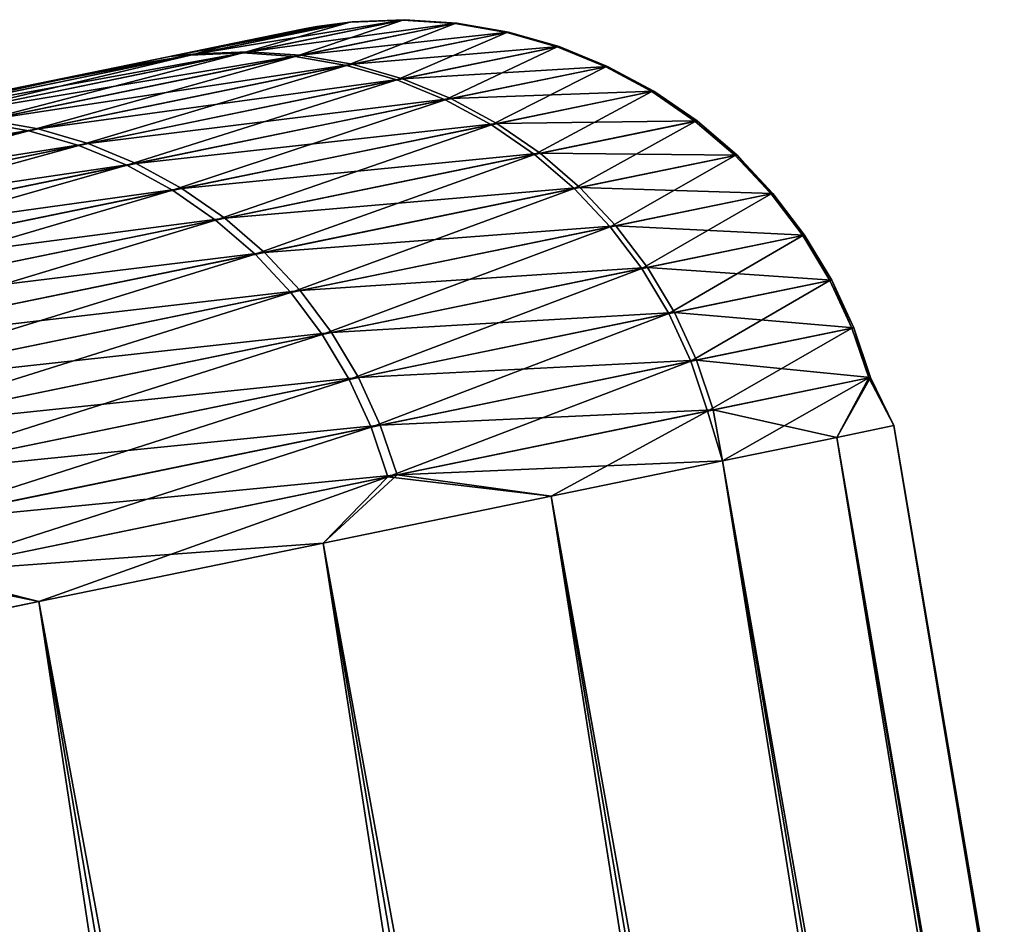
# Model space of a CAD drawing. Header units: millimetres. Extents: x 10 to 447, y 85 to 3287.
# Tile 534 of 548: x 437.091 to 438.096, y 3285.673 to 3286.596. Entities that reach past the tile are written whole.
import ezdxf

# ---------------------------------------------------------------- set-up
doc = ezdxf.new("R2010")
doc.units = ezdxf.units.MM
doc.header["$LTSCALE"] = 6.999206
for name, color, linetype in [('23', 7, 'CONTINUOUS'), ('25', 7, 'CONTINUOUS'), ('40', 7, 'CONTINUOUS')]:
    doc.layers.add(name, color=color, linetype=linetype)

msp = doc.modelspace()

# ---------------------------------------------------------------- linework, layer by layer
at = {"layer": '23', "color": 67, "linetype": 'Continuous', "true_color": 0x697045}
for points in [[(437.3815, 3286.5864, -50.7228), (437.31, 3286.5717, -52.365), (437.3487, 3286.5796, -47.4359), (437.3815, 3286.5864, -50.7228)], [(437.3944, 3286.589, -49.079), (437.3815, 3286.5864, -50.7228), (437.3487, 3286.5796, -47.4359), (437.3944, 3286.589, -49.079)], [(437.3487, 3286.5796, -47.4359), (437.31, 3286.5717, -52.365), (437.2446, 3286.5582, -45.7955), (437.3487, 3286.5796, -47.4359)], [(437.31, 3286.5717, -52.365), (437.1801, 3286.5449, -54.0035), (437.2446, 3286.5582, -45.7955), (437.31, 3286.5717, -52.365)], [(437.2446, 3286.5582, -45.7955), (437.1801, 3286.5449, -54.0035), (437.082, 3286.5248, -44.1601), (437.2446, 3286.5582, -45.7955)], [(437.1801, 3286.5449, -54.0035), (436.9918, 3286.5062, -55.636), (437.082, 3286.5248, -44.1601), (437.1801, 3286.5449, -54.0035)]]:
    msp.add_3dface(points, dxfattribs=at)
at = {"layer": '25', "color": 67, "linetype": 'Continuous', "true_color": 0x697045}
for points in [[(437.9831, 3286.1818, -48.7138), (437.9248, 3286.1698, -47.0655), (441.1936, 3267.2474, -48.7259), (437.9831, 3286.1818, -48.7138)], [(437.9248, 3286.1698, -52.0116), (437.9831, 3286.1818, -50.3633), (441.1361, 3267.2356, -51.9754), (437.9248, 3286.1698, -52.0116)], [(437.9831, 3286.1818, -50.3633), (437.9831, 3286.1818, -48.7138), (441.1936, 3267.2474, -50.3512), (437.9831, 3286.1818, -50.3633)], [(441.1936, 3267.2474, -50.3512), (437.9831, 3286.1818, -48.7138), (441.1936, 3267.2474, -48.7259), (441.1936, 3267.2474, -50.3512)], [(441.1361, 3267.2356, -51.9754), (437.9831, 3286.1818, -50.3633), (441.1936, 3267.2474, -50.3512), (441.1361, 3267.2356, -51.9754)], [(437.9248, 3286.1698, -47.0655), (437.8082, 3286.1459, -45.4203), (441.1361, 3267.2356, -47.1018), (437.9248, 3286.1698, -47.0655)], [(437.8082, 3286.1459, -53.6568), (437.9248, 3286.1698, -52.0116), (441.0212, 3267.2119, -53.5964), (437.8082, 3286.1459, -53.6568)], [(441.1936, 3267.2474, -48.7259), (437.9248, 3286.1698, -47.0655), (441.1361, 3267.2356, -47.1018), (441.1936, 3267.2474, -48.7259)], [(441.0212, 3267.2119, -53.5964), (437.9248, 3286.1698, -52.0116), (441.1361, 3267.2356, -51.9754), (441.0212, 3267.2119, -53.5964)], [(437.8082, 3286.1459, -45.4203), (437.6335, 3286.1099, -43.7806), (441.0212, 3267.2119, -45.4808), (437.8082, 3286.1459, -45.4203)], [(437.6335, 3286.1099, -55.2965), (437.8082, 3286.1459, -53.6568), (440.8491, 3267.1765, -55.2121), (437.6335, 3286.1099, -55.2965)], [(441.1361, 3267.2356, -47.1018), (437.8082, 3286.1459, -45.4203), (441.0212, 3267.2119, -45.4808), (441.1361, 3267.2356, -47.1018)], [(440.8491, 3267.1765, -55.2121), (437.8082, 3286.1459, -53.6568), (441.0212, 3267.2119, -53.5964), (440.8491, 3267.1765, -55.2121)], [(437.6335, 3286.1099, -43.7806), (437.401, 3286.0621, -42.1483), (440.8491, 3267.1765, -43.865), (437.6335, 3286.1099, -43.7806)], [(437.401, 3286.0621, -56.9288), (437.6335, 3286.1099, -55.2965), (440.62, 3267.1294, -56.8204), (437.401, 3286.0621, -56.9288)], [(441.0212, 3267.2119, -45.4808), (437.6335, 3286.1099, -43.7806), (440.8491, 3267.1765, -43.865), (441.0212, 3267.2119, -45.4808)], [(440.62, 3267.1294, -56.8204), (437.6335, 3286.1099, -55.2965), (440.8491, 3267.1765, -55.2121), (440.62, 3267.1294, -56.8204)], [(437.401, 3286.0621, -42.1483), (437.1108, 3286.0024, -40.5257), (440.62, 3267.1294, -42.2567), (437.401, 3286.0621, -42.1483)], [(437.1108, 3286.0024, -58.5514), (437.401, 3286.0621, -56.9288), (440.3341, 3267.0706, -58.4192), (437.1108, 3286.0024, -58.5514)], [(440.8491, 3267.1765, -43.865), (437.401, 3286.0621, -42.1483), (440.62, 3267.1294, -42.2567), (440.8491, 3267.1765, -43.865)], [(440.3341, 3267.0706, -58.4192), (437.401, 3286.0621, -56.9288), (440.62, 3267.1294, -56.8204), (440.3341, 3267.0706, -58.4192)], [(437.1108, 3286.0024, -40.5257), (436.7635, 3285.931, -38.9148), (440.3341, 3267.0706, -40.6579), (437.1108, 3286.0024, -40.5257)], [(436.7635, 3285.931, -60.1623), (437.1108, 3286.0024, -58.5514), (439.9919, 3267.0002, -60.0064), (436.7635, 3285.931, -60.1623)], [(440.62, 3267.1294, -42.2567), (437.1108, 3286.0024, -40.5257), (440.3341, 3267.0706, -40.6579), (440.62, 3267.1294, -42.2567)], [(439.9919, 3267.0002, -60.0064), (437.1108, 3286.0024, -58.5514), (440.3341, 3267.0706, -58.4192), (439.9919, 3267.0002, -60.0064)], [(436.7635, 3285.931, -38.9148), (436.3595, 3285.8479, -37.3178), (439.9919, 3267.0002, -39.0707), (436.7635, 3285.931, -38.9148)], [(436.3595, 3285.8479, -61.7593), (436.7635, 3285.931, -60.1623), (439.5938, 3266.9183, -61.58), (436.3595, 3285.8479, -61.7593)], [(440.3341, 3267.0706, -40.6579), (436.7635, 3285.931, -38.9148), (439.9919, 3267.0002, -39.0707), (440.3341, 3267.0706, -40.6579)], [(439.5938, 3266.9183, -61.58), (436.7635, 3285.931, -60.1623), (439.9919, 3267.0002, -60.0064), (439.5938, 3266.9183, -61.58)], [(436.3595, 3285.8479, -37.3178), (435.8992, 3285.7532, -35.7367), (439.5938, 3266.9183, -37.4971), (436.3595, 3285.8479, -37.3178)], [(435.8992, 3285.7532, -63.3404), (436.3595, 3285.8479, -61.7593), (439.1403, 3266.825, -63.1379), (435.8992, 3285.7532, -63.3404)], [(439.9919, 3267.0002, -39.0707), (436.3595, 3285.8479, -37.3178), (439.5938, 3266.9183, -37.4971), (439.9919, 3267.0002, -39.0707)], [(439.1403, 3266.825, -63.1379), (436.3595, 3285.8479, -61.7593), (439.5938, 3266.9183, -61.58), (439.1403, 3266.825, -63.1379)], [(435.8992, 3285.7532, -35.7367), (435.3834, 3285.6471, -34.1736), (439.1403, 3266.825, -35.9392), (435.8992, 3285.7532, -35.7367)], [(435.3834, 3285.6471, -64.9035), (435.8992, 3285.7532, -63.3404), (438.632, 3266.7205, -64.6781), (435.3834, 3285.6471, -64.9035)], [(439.5938, 3266.9183, -37.4971), (435.8992, 3285.7532, -35.7367), (439.1403, 3266.825, -35.9392), (439.5938, 3266.9183, -37.4971)], [(438.632, 3266.7205, -64.6781), (435.8992, 3285.7532, -63.3404), (439.1403, 3266.825, -63.1379), (438.632, 3266.7205, -64.6781)]]:
    msp.add_3dface(points, dxfattribs=at)
at = {"layer": '40', "color": 67, "linetype": 'Continuous', "true_color": 0x697045}
for points in [[(437.3487, 3286.5796, -47.4359), (437.2446, 3286.5582, -45.7955), (437.4304, 3286.5935, -48.2074), (437.3487, 3286.5796, -47.4359)], [(437.2446, 3286.5582, -45.7955), (437.2714, 3286.5608, -45.4857), (437.4304, 3286.5935, -48.2074), (437.2446, 3286.5582, -45.7955)], [(437.31, 3286.5717, -52.365), (437.4285, 3286.5931, -50.9339), (437.2657, 3286.5596, -53.6554), (437.31, 3286.5717, -52.365)], [(437.4285, 3286.5931, -50.9339), (437.319, 3286.5619, -53.6602), (437.2657, 3286.5596, -53.6554), (437.4285, 3286.5931, -50.9339)], [(437.3247, 3286.563, -45.4809), (437.4839, 3286.5958, -48.2058), (437.2714, 3286.5608, -45.4857), (437.3247, 3286.563, -45.4809)], [(437.2714, 3286.5608, -45.4857), (437.4839, 3286.5958, -48.2058), (437.4304, 3286.5935, -48.2074), (437.2714, 3286.5608, -45.4857)], [(437.31, 3286.5717, -52.365), (437.3815, 3286.5864, -50.7228), (437.4285, 3286.5931, -50.9339), (437.31, 3286.5717, -52.365)], [(437.482, 3286.5954, -50.9355), (437.3722, 3286.5583, -53.6649), (437.319, 3286.5619, -53.6602), (437.482, 3286.5954, -50.9355)], [(437.482, 3286.5954, -50.9355), (437.319, 3286.5619, -53.6602), (437.4285, 3286.5931, -50.9339), (437.482, 3286.5954, -50.9355)], [(437.3247, 3286.563, -45.4809), (437.5373, 3286.5923, -48.2043), (437.4839, 3286.5958, -48.2058), (437.3247, 3286.563, -45.4809)], [(437.3779, 3286.5595, -45.4763), (437.5373, 3286.5923, -48.2043), (437.3247, 3286.563, -45.4809), (437.3779, 3286.5595, -45.4763)], [(437.3944, 3286.589, -49.079), (437.3487, 3286.5796, -47.4359), (437.4304, 3286.5935, -48.2074), (437.3944, 3286.589, -49.079)], [(437.5354, 3286.5919, -50.9371), (437.3722, 3286.5583, -53.6649), (437.482, 3286.5954, -50.9355), (437.5354, 3286.5919, -50.9371)], [(437.5354, 3286.5919, -50.9371), (437.4248, 3286.5491, -53.6694), (437.3722, 3286.5583, -53.6649), (437.5354, 3286.5919, -50.9371)], [(437.3779, 3286.5595, -45.4763), (437.59, 3286.5831, -48.2028), (437.5373, 3286.5923, -48.2043), (437.3779, 3286.5595, -45.4763)], [(437.3815, 3286.5864, -50.7228), (437.3944, 3286.589, -49.079), (437.4285, 3286.5931, -50.9339), (437.3815, 3286.5864, -50.7228)], [(437.3944, 3286.589, -49.079), (437.4304, 3286.5935, -48.2074), (437.4285, 3286.5931, -50.9339), (437.3944, 3286.589, -49.079)], [(437.5881, 3286.5827, -50.9387), (437.4248, 3286.5491, -53.6694), (437.5354, 3286.5919, -50.9371), (437.5881, 3286.5827, -50.9387)], [(437.4304, 3286.5935, -48.2074), (437.482, 3286.5954, -50.9355), (437.4285, 3286.5931, -50.9339), (437.4304, 3286.5935, -48.2074)], [(437.4839, 3286.5958, -48.2058), (437.482, 3286.5954, -50.9355), (437.4304, 3286.5935, -48.2074), (437.4839, 3286.5958, -48.2058)], [(437.4839, 3286.5958, -48.2058), (437.5354, 3286.5919, -50.9371), (437.482, 3286.5954, -50.9355), (437.4839, 3286.5958, -48.2058)], [(437.5373, 3286.5923, -48.2043), (437.5354, 3286.5919, -50.9371), (437.4839, 3286.5958, -48.2058), (437.5373, 3286.5923, -48.2043)], [(437.5373, 3286.5923, -48.2043), (437.5881, 3286.5827, -50.9387), (437.5354, 3286.5919, -50.9371), (437.5373, 3286.5923, -48.2043)], [(437.59, 3286.5831, -48.2028), (437.5881, 3286.5827, -50.9387), (437.5373, 3286.5923, -48.2043), (437.59, 3286.5831, -48.2028)], [(437.4305, 3286.5503, -45.4718), (437.59, 3286.5831, -48.2028), (437.3779, 3286.5595, -45.4763), (437.4305, 3286.5503, -45.4718)], [(437.5881, 3286.5827, -50.9387), (437.4761, 3286.5343, -53.6737), (437.4248, 3286.5491, -53.6694), (437.5881, 3286.5827, -50.9387)], [(437.4305, 3286.5503, -45.4718), (437.6415, 3286.5684, -48.2014), (437.59, 3286.5831, -48.2028), (437.4305, 3286.5503, -45.4718)], [(437.6396, 3286.568, -50.9401), (437.4761, 3286.5343, -53.6737), (437.5881, 3286.5827, -50.9387), (437.6396, 3286.568, -50.9401)], [(437.59, 3286.5831, -48.2028), (437.6396, 3286.568, -50.9401), (437.5881, 3286.5827, -50.9387), (437.59, 3286.5831, -48.2028)], [(437.6415, 3286.5684, -48.2014), (437.6396, 3286.568, -50.9401), (437.59, 3286.5831, -48.2028), (437.6415, 3286.5684, -48.2014)], [(437.005, 3286.4973, -42.7708), (437.3247, 3286.563, -45.4809), (436.952, 3286.4951, -42.7787), (437.005, 3286.4973, -42.7708)], [(436.952, 3286.4951, -42.7787), (437.3247, 3286.563, -45.4809), (437.2714, 3286.5608, -45.4857), (436.952, 3286.4951, -42.7787)], [(437.319, 3286.5619, -53.6602), (437.0484, 3286.4917, -56.3776), (436.9955, 3286.4953, -56.3698), (437.319, 3286.5619, -53.6602)], [(437.319, 3286.5619, -53.6602), (436.9955, 3286.4953, -56.3698), (437.2657, 3286.5596, -53.6554), (437.319, 3286.5619, -53.6602)], [(437.005, 3286.4973, -42.7708), (437.3779, 3286.5595, -45.4763), (437.3247, 3286.563, -45.4809), (437.005, 3286.4973, -42.7708)], [(437.3722, 3286.5583, -53.6649), (437.0484, 3286.4917, -56.3776), (437.319, 3286.5619, -53.6602), (437.3722, 3286.5583, -53.6649)], [(437.1801, 3286.5449, -54.0035), (437.31, 3286.5717, -52.365), (437.2657, 3286.5596, -53.6554), (437.1801, 3286.5449, -54.0035)], [(437.4818, 3286.5355, -45.4676), (437.6415, 3286.5684, -48.2014), (437.4305, 3286.5503, -45.4718), (437.4818, 3286.5355, -45.4676)], [(437.6396, 3286.568, -50.9401), (437.5255, 3286.5141, -53.6778), (437.4761, 3286.5343, -53.6737), (437.6396, 3286.568, -50.9401)], [(437.4818, 3286.5355, -45.4676), (437.6911, 3286.5482, -48.2001), (437.6415, 3286.5684, -48.2014), (437.4818, 3286.5355, -45.4676)], [(437.6892, 3286.5478, -50.9415), (437.5255, 3286.5141, -53.6778), (437.6396, 3286.568, -50.9401), (437.6892, 3286.5478, -50.9415)], [(437.6415, 3286.5684, -48.2014), (437.6892, 3286.5478, -50.9415), (437.6396, 3286.568, -50.9401), (437.6415, 3286.5684, -48.2014)], [(437.6911, 3286.5482, -48.2001), (437.6892, 3286.5478, -50.9415), (437.6415, 3286.5684, -48.2014), (437.6911, 3286.5482, -48.2001)], [(437.1801, 3286.5449, -54.0035), (437.2657, 3286.5596, -53.6554), (436.9426, 3286.4932, -56.3619), (437.1801, 3286.5449, -54.0035)], [(437.2657, 3286.5596, -53.6554), (436.9955, 3286.4953, -56.3698), (436.9426, 3286.4932, -56.3619), (437.2657, 3286.5596, -53.6554)], [(437.082, 3286.5248, -44.1601), (436.952, 3286.4951, -42.7787), (437.2714, 3286.5608, -45.4857), (437.082, 3286.5248, -44.1601)], [(437.0578, 3286.4937, -42.7631), (437.3779, 3286.5595, -45.4763), (437.005, 3286.4973, -42.7708), (437.0578, 3286.4937, -42.7631)], [(437.3722, 3286.5583, -53.6649), (437.1006, 3286.4824, -56.3851), (437.0484, 3286.4917, -56.3776), (437.3722, 3286.5583, -53.6649)], [(437.0578, 3286.4937, -42.7631), (437.4305, 3286.5503, -45.4718), (437.3779, 3286.5595, -45.4763), (437.0578, 3286.4937, -42.7631)], [(437.2446, 3286.5582, -45.7955), (437.082, 3286.5248, -44.1601), (437.2714, 3286.5608, -45.4857), (437.2446, 3286.5582, -45.7955)], [(437.4248, 3286.5491, -53.6694), (437.1006, 3286.4824, -56.3851), (437.3722, 3286.5583, -53.6649), (437.4248, 3286.5491, -53.6694)], [(436.9918, 3286.5062, -55.636), (437.1801, 3286.5449, -54.0035), (436.9426, 3286.4932, -56.3619), (436.9918, 3286.5062, -55.636)], [(437.1101, 3286.4844, -42.7556), (437.4305, 3286.5503, -45.4718), (437.0578, 3286.4937, -42.7631), (437.1101, 3286.4844, -42.7556)], [(437.4248, 3286.5491, -53.6694), (437.1515, 3286.4676, -56.3923), (437.1006, 3286.4824, -56.3851), (437.4248, 3286.5491, -53.6694)], [(437.1101, 3286.4844, -42.7556), (437.4818, 3286.5355, -45.4676), (437.4305, 3286.5503, -45.4718), (437.1101, 3286.4844, -42.7556)], [(437.4761, 3286.5343, -53.6737), (437.1515, 3286.4676, -56.3923), (437.4248, 3286.5491, -53.6694), (437.4761, 3286.5343, -53.6737)], [(437.5312, 3286.5153, -45.4636), (437.6911, 3286.5482, -48.2001), (437.4818, 3286.5355, -45.4676), (437.5312, 3286.5153, -45.4636)], [(437.6892, 3286.5478, -50.9415), (437.5725, 3286.4887, -53.6815), (437.5255, 3286.5141, -53.6778), (437.6892, 3286.5478, -50.9415)], [(437.5312, 3286.5153, -45.4636), (437.7382, 3286.5228, -48.1989), (437.6911, 3286.5482, -48.2001), (437.5312, 3286.5153, -45.4636)], [(437.7363, 3286.5224, -50.9428), (437.5725, 3286.4887, -53.6815), (437.6892, 3286.5478, -50.9415), (437.7363, 3286.5224, -50.9428)], [(437.6911, 3286.5482, -48.2001), (437.7363, 3286.5224, -50.9428), (437.6892, 3286.5478, -50.9415), (437.6911, 3286.5482, -48.2001)], [(437.7382, 3286.5228, -48.1989), (437.7363, 3286.5224, -50.9428), (437.6911, 3286.5482, -48.2001), (437.7382, 3286.5228, -48.1989)], [(437.161, 3286.4695, -42.7485), (437.4818, 3286.5355, -45.4676), (437.1101, 3286.4844, -42.7556), (437.161, 3286.4695, -42.7485)], [(437.4761, 3286.5343, -53.6737), (437.2006, 3286.4473, -56.399), (437.1515, 3286.4676, -56.3923), (437.4761, 3286.5343, -53.6737)], [(437.161, 3286.4695, -42.7485), (437.5312, 3286.5153, -45.4636), (437.4818, 3286.5355, -45.4676), (437.161, 3286.4695, -42.7485)], [(437.5255, 3286.5141, -53.6778), (437.2006, 3286.4473, -56.399), (437.4761, 3286.5343, -53.6737), (437.5255, 3286.5141, -53.6778)], [(437.5782, 3286.4899, -45.4599), (437.7382, 3286.5228, -48.1989), (437.5312, 3286.5153, -45.4636), (437.5782, 3286.4899, -45.4599)], [(437.7363, 3286.5224, -50.9428), (437.6165, 3286.4584, -53.6849), (437.5725, 3286.4887, -53.6815), (437.7363, 3286.5224, -50.9428)], [(437.5782, 3286.4899, -45.4599), (437.7824, 3286.4925, -48.1978), (437.7382, 3286.5228, -48.1989), (437.5782, 3286.4899, -45.4599)], [(437.7805, 3286.4921, -50.9439), (437.6165, 3286.4584, -53.6849), (437.7363, 3286.5224, -50.9428), (437.7805, 3286.4921, -50.9439)], [(437.7382, 3286.5228, -48.1989), (437.7805, 3286.4921, -50.9439), (437.7363, 3286.5224, -50.9428), (437.7382, 3286.5228, -48.1989)], [(437.7824, 3286.4925, -48.1978), (437.7805, 3286.4921, -50.9439), (437.7382, 3286.5228, -48.1989), (437.7824, 3286.4925, -48.1978)], [(437.2101, 3286.4492, -42.7419), (437.5312, 3286.5153, -45.4636), (437.161, 3286.4695, -42.7485), (437.2101, 3286.4492, -42.7419)], [(437.5255, 3286.5141, -53.6778), (437.2473, 3286.4218, -56.4052), (437.2006, 3286.4473, -56.399), (437.5255, 3286.5141, -53.6778)], [(437.2101, 3286.4492, -42.7419), (437.5782, 3286.4899, -45.4599), (437.5312, 3286.5153, -45.4636), (437.2101, 3286.4492, -42.7419)], [(437.5725, 3286.4887, -53.6815), (437.2473, 3286.4218, -56.4052), (437.5255, 3286.5141, -53.6778), (437.5725, 3286.4887, -53.6815)], [(436.5782, 3286.395, -40.0745), (437.1101, 3286.4844, -42.7556), (437.0578, 3286.4937, -42.7631), (436.5782, 3286.395, -40.0745)], [(437.1006, 3286.4824, -56.3851), (436.6167, 3286.3829, -59.076), (437.0484, 3286.4917, -56.3776), (437.1006, 3286.4824, -56.3851)], [(437.6222, 3286.4596, -45.4566), (437.7824, 3286.4925, -48.1978), (437.5782, 3286.4899, -45.4599), (437.6222, 3286.4596, -45.4566)], [(437.7805, 3286.4921, -50.9439), (437.6571, 3286.4236, -53.6879), (437.6165, 3286.4584, -53.6849), (437.7805, 3286.4921, -50.9439)], [(437.6222, 3286.4596, -45.4566), (437.8231, 3286.4577, -48.1968), (437.7824, 3286.4925, -48.1978), (437.6222, 3286.4596, -45.4566)], [(437.8211, 3286.4573, -50.9449), (437.6571, 3286.4236, -53.6879), (437.7805, 3286.4921, -50.9439), (437.8211, 3286.4573, -50.9449)], [(437.7824, 3286.4925, -48.1978), (437.8211, 3286.4573, -50.9449), (437.7805, 3286.4921, -50.9439), (437.7824, 3286.4925, -48.1978)], [(437.8231, 3286.4577, -48.1968), (437.8211, 3286.4573, -50.9449), (437.7824, 3286.4925, -48.1978), (437.8231, 3286.4577, -48.1968)], [(436.6299, 3286.3856, -40.0641), (437.1101, 3286.4844, -42.7556), (436.5782, 3286.395, -40.0745), (436.6299, 3286.3856, -40.0641)], [(437.1006, 3286.4824, -56.3851), (436.6671, 3286.3679, -59.086), (436.6167, 3286.3829, -59.076), (437.1006, 3286.4824, -56.3851)], [(436.6299, 3286.3856, -40.0641), (437.161, 3286.4695, -42.7485), (437.1101, 3286.4844, -42.7556), (436.6299, 3286.3856, -40.0641)], [(437.1515, 3286.4676, -56.3923), (436.6671, 3286.3679, -59.086), (437.1006, 3286.4824, -56.3851), (437.1515, 3286.4676, -56.3923)], [(437.2568, 3286.4238, -42.7357), (437.5782, 3286.4899, -45.4599), (437.2101, 3286.4492, -42.7419), (437.2568, 3286.4238, -42.7357)], [(437.5725, 3286.4887, -53.6815), (437.2911, 3286.3915, -56.4108), (437.2473, 3286.4218, -56.4052), (437.5725, 3286.4887, -53.6815)], [(437.2568, 3286.4238, -42.7357), (437.6222, 3286.4596, -45.4566), (437.5782, 3286.4899, -45.4599), (437.2568, 3286.4238, -42.7357)], [(437.6165, 3286.4584, -53.6849), (437.2911, 3286.3915, -56.4108), (437.5725, 3286.4887, -53.6815), (437.6165, 3286.4584, -53.6849)], [(436.6804, 3286.3707, -40.0542), (437.161, 3286.4695, -42.7485), (436.6299, 3286.3856, -40.0641), (436.6804, 3286.3707, -40.0542)], [(437.1515, 3286.4676, -56.3923), (436.7158, 3286.3476, -59.0953), (436.6671, 3286.3679, -59.086), (437.1515, 3286.4676, -56.3923)], [(436.6804, 3286.3707, -40.0542), (437.2101, 3286.4492, -42.7419), (437.161, 3286.4695, -42.7485), (436.6804, 3286.3707, -40.0542)], [(437.2006, 3286.4473, -56.399), (436.7158, 3286.3476, -59.0953), (437.1515, 3286.4676, -56.3923), (437.2006, 3286.4473, -56.399)], [(437.3006, 3286.3934, -42.7302), (437.6222, 3286.4596, -45.4566), (437.2568, 3286.4238, -42.7357), (437.3006, 3286.3934, -42.7302)], [(437.6165, 3286.4584, -53.6849), (437.3314, 3286.3566, -56.4158), (437.2911, 3286.3915, -56.4108), (437.6165, 3286.4584, -53.6849)], [(437.3006, 3286.3934, -42.7302), (437.6628, 3286.4247, -45.4536), (437.6222, 3286.4596, -45.4566), (437.3006, 3286.3934, -42.7302)], [(437.6571, 3286.4236, -53.6879), (437.3314, 3286.3566, -56.4158), (437.6165, 3286.4584, -53.6849), (437.6571, 3286.4236, -53.6879)], [(437.6628, 3286.4247, -45.4536), (437.8231, 3286.4577, -48.1968), (437.6222, 3286.4596, -45.4566), (437.6628, 3286.4247, -45.4536)], [(437.8211, 3286.4573, -50.9449), (437.6937, 3286.3846, -53.6904), (437.6571, 3286.4236, -53.6879), (437.8211, 3286.4573, -50.9449)], [(437.6628, 3286.4247, -45.4536), (437.8598, 3286.4187, -48.196), (437.8231, 3286.4577, -48.1968), (437.6628, 3286.4247, -45.4536)], [(437.8579, 3286.4183, -50.9458), (437.6937, 3286.3846, -53.6904), (437.8211, 3286.4573, -50.9449), (437.8579, 3286.4183, -50.9458)], [(437.8231, 3286.4577, -48.1968), (437.8579, 3286.4183, -50.9458), (437.8211, 3286.4573, -50.9449), (437.8231, 3286.4577, -48.1968)], [(437.8598, 3286.4187, -48.196), (437.8579, 3286.4183, -50.9458), (437.8231, 3286.4577, -48.1968), (437.8598, 3286.4187, -48.196)], [(436.729, 3286.3503, -40.0449), (437.2101, 3286.4492, -42.7419), (436.6804, 3286.3707, -40.0542), (436.729, 3286.3503, -40.0449)], [(437.2006, 3286.4473, -56.399), (436.762, 3286.322, -59.104), (436.7158, 3286.3476, -59.0953), (437.2006, 3286.4473, -56.399)], [(436.729, 3286.3503, -40.0449), (437.2568, 3286.4238, -42.7357), (437.2101, 3286.4492, -42.7419), (436.729, 3286.3503, -40.0449)], [(437.2473, 3286.4218, -56.4052), (436.762, 3286.322, -59.104), (437.2006, 3286.4473, -56.399), (437.2473, 3286.4218, -56.4052)], [(436.7753, 3286.3247, -40.0363), (437.2568, 3286.4238, -42.7357), (436.729, 3286.3503, -40.0449), (436.7753, 3286.3247, -40.0363)], [(437.2473, 3286.4218, -56.4052), (436.8054, 3286.2916, -59.1118), (436.762, 3286.322, -59.104), (437.2473, 3286.4218, -56.4052)], [(436.7753, 3286.3247, -40.0363), (437.3006, 3286.3934, -42.7302), (437.2568, 3286.4238, -42.7357), (436.7753, 3286.3247, -40.0363)], [(437.2911, 3286.3915, -56.4108), (436.8054, 3286.2916, -59.1118), (437.2473, 3286.4218, -56.4052), (437.2911, 3286.3915, -56.4108)], [(437.3409, 3286.3585, -42.7253), (437.6628, 3286.4247, -45.4536), (437.3006, 3286.3934, -42.7302), (437.3409, 3286.3585, -42.7253)], [(437.6571, 3286.4236, -53.6879), (437.3678, 3286.3175, -56.42), (437.3314, 3286.3566, -56.4158), (437.6571, 3286.4236, -53.6879)], [(437.3409, 3286.3585, -42.7253), (437.6994, 3286.3857, -45.4511), (437.6628, 3286.4247, -45.4536), (437.3409, 3286.3585, -42.7253)], [(437.6937, 3286.3846, -53.6904), (437.3678, 3286.3175, -56.42), (437.6571, 3286.4236, -53.6879), (437.6937, 3286.3846, -53.6904)], [(437.6994, 3286.3857, -45.4511), (437.8598, 3286.4187, -48.196), (437.6628, 3286.4247, -45.4536), (437.6994, 3286.3857, -45.4511)], [(437.8579, 3286.4183, -50.9458), (437.7259, 3286.3419, -53.6925), (437.6937, 3286.3846, -53.6904), (437.8579, 3286.4183, -50.9458)], [(437.6994, 3286.3857, -45.4511), (437.8921, 3286.3761, -48.1953), (437.8598, 3286.4187, -48.196), (437.6994, 3286.3857, -45.4511)], [(437.8902, 3286.3757, -50.9465), (437.7259, 3286.3419, -53.6925), (437.8579, 3286.4183, -50.9458), (437.8902, 3286.3757, -50.9465)], [(437.8598, 3286.4187, -48.196), (437.8902, 3286.3757, -50.9465), (437.8579, 3286.4183, -50.9458), (437.8598, 3286.4187, -48.196)], [(437.8921, 3286.3761, -48.1953), (437.8902, 3286.3757, -50.9465), (437.8598, 3286.4187, -48.196), (437.8921, 3286.3761, -48.1953)], [(436.8187, 3286.2943, -40.0285), (437.3006, 3286.3934, -42.7302), (436.7753, 3286.3247, -40.0363), (436.8187, 3286.2943, -40.0285)], [(437.2911, 3286.3915, -56.4108), (436.8454, 3286.2566, -59.1187), (436.8054, 3286.2916, -59.1118), (437.2911, 3286.3915, -56.4108)], [(436.8187, 3286.2943, -40.0285), (437.3409, 3286.3585, -42.7253), (437.3006, 3286.3934, -42.7302), (436.8187, 3286.2943, -40.0285)], [(437.3314, 3286.3566, -56.4158), (436.8454, 3286.2566, -59.1187), (437.2911, 3286.3915, -56.4108), (437.3314, 3286.3566, -56.4158)], [(437.3773, 3286.3195, -42.7211), (437.6994, 3286.3857, -45.4511), (437.3409, 3286.3585, -42.7253), (437.3773, 3286.3195, -42.7211)], [(437.6937, 3286.3846, -53.6904), (437.3999, 3286.2748, -56.4235), (437.3678, 3286.3175, -56.42), (437.6937, 3286.3846, -53.6904)], [(437.3773, 3286.3195, -42.7211), (437.7317, 3286.3431, -45.449), (437.6994, 3286.3857, -45.4511), (437.3773, 3286.3195, -42.7211)], [(437.7259, 3286.3419, -53.6925), (437.3999, 3286.2748, -56.4235), (437.6937, 3286.3846, -53.6904), (437.7259, 3286.3419, -53.6925)], [(437.7317, 3286.3431, -45.449), (437.8921, 3286.3761, -48.1953), (437.6994, 3286.3857, -45.4511), (437.7317, 3286.3431, -45.449)], [(437.8902, 3286.3757, -50.9465), (437.7535, 3286.296, -53.6942), (437.7259, 3286.3419, -53.6925), (437.8902, 3286.3757, -50.9465)], [(437.7317, 3286.3431, -45.449), (437.9197, 3286.3302, -48.1948), (437.8921, 3286.3761, -48.1953), (437.7317, 3286.3431, -45.449)], [(437.9178, 3286.3298, -50.947), (437.7535, 3286.296, -53.6942), (437.8902, 3286.3757, -50.9465), (437.9178, 3286.3298, -50.947)], [(437.8921, 3286.3761, -48.1953), (437.9178, 3286.3298, -50.947), (437.8902, 3286.3757, -50.9465), (437.8921, 3286.3761, -48.1953)], [(437.9197, 3286.3302, -48.1948), (437.9178, 3286.3298, -50.947), (437.8921, 3286.3761, -48.1953), (437.9197, 3286.3302, -48.1948)], [(436.8586, 3286.2593, -40.0217), (437.3409, 3286.3585, -42.7253), (436.8187, 3286.2943, -40.0285), (436.8586, 3286.2593, -40.0217)], [(437.3314, 3286.3566, -56.4158), (436.8815, 3286.2175, -59.1246), (436.8454, 3286.2566, -59.1187), (437.3314, 3286.3566, -56.4158)], [(436.8586, 3286.2593, -40.0217), (437.3773, 3286.3195, -42.7211), (437.3409, 3286.3585, -42.7253), (436.8586, 3286.2593, -40.0217)], [(437.3678, 3286.3175, -56.42), (436.8815, 3286.2175, -59.1246), (437.3314, 3286.3566, -56.4158), (437.3678, 3286.3175, -56.42)], [(437.4094, 3286.2768, -42.7176), (437.7317, 3286.3431, -45.449), (437.3773, 3286.3195, -42.7211), (437.4094, 3286.2768, -42.7176)], [(437.7259, 3286.3419, -53.6925), (437.4273, 3286.2289, -56.4262), (437.3999, 3286.2748, -56.4235), (437.7259, 3286.3419, -53.6925)], [(437.4094, 3286.2768, -42.7176), (437.7592, 3286.2971, -45.4475), (437.7317, 3286.3431, -45.449), (437.4094, 3286.2768, -42.7176)], [(437.7535, 3286.296, -53.6942), (437.4273, 3286.2289, -56.4262), (437.7259, 3286.3419, -53.6925), (437.7535, 3286.296, -53.6942)], [(437.7592, 3286.2971, -45.4475), (437.9197, 3286.3302, -48.1948), (437.7317, 3286.3431, -45.449), (437.7592, 3286.2971, -45.4475)], [(437.9178, 3286.3298, -50.947), (437.7759, 3286.2474, -53.6953), (437.7535, 3286.296, -53.6942), (437.9178, 3286.3298, -50.947)], [(437.7592, 3286.2971, -45.4475), (437.9422, 3286.2816, -48.1944), (437.9197, 3286.3302, -48.1948), (437.7592, 3286.2971, -45.4475)], [(437.9403, 3286.2812, -50.9474), (437.7759, 3286.2474, -53.6953), (437.9178, 3286.3298, -50.947), (437.9403, 3286.2812, -50.9474)], [(437.9197, 3286.3302, -48.1948), (437.9403, 3286.2812, -50.9474), (437.9178, 3286.3298, -50.947), (437.9197, 3286.3302, -48.1948)], [(437.9422, 3286.2816, -48.1944), (437.9403, 3286.2812, -50.9474), (437.9197, 3286.3302, -48.1948), (437.9422, 3286.2816, -48.1944)], [(436.8948, 3286.2202, -40.0158), (437.3773, 3286.3195, -42.7211), (436.8586, 3286.2593, -40.0217), (436.8948, 3286.2202, -40.0158)], [(437.3678, 3286.3175, -56.42), (436.9133, 3286.1747, -59.1294), (436.8815, 3286.2175, -59.1246), (437.3678, 3286.3175, -56.42)], [(436.8948, 3286.2202, -40.0158), (437.4094, 3286.2768, -42.7176), (437.3773, 3286.3195, -42.7211), (436.8948, 3286.2202, -40.0158)], [(437.3999, 3286.2748, -56.4235), (436.9133, 3286.1747, -59.1294), (437.3678, 3286.3175, -56.42), (437.3999, 3286.2748, -56.4235)], [(437.4368, 3286.2308, -42.715), (437.7592, 3286.2971, -45.4475), (437.4094, 3286.2768, -42.7176), (437.4368, 3286.2308, -42.715)], [(437.7535, 3286.296, -53.6942), (437.4497, 3286.1803, -56.428), (437.4273, 3286.2289, -56.4262), (437.7535, 3286.296, -53.6942)], [(437.4368, 3286.2308, -42.715), (437.7817, 3286.2486, -45.4464), (437.7592, 3286.2971, -45.4475), (437.4368, 3286.2308, -42.715)], [(437.7759, 3286.2474, -53.6953), (437.4497, 3286.1803, -56.428), (437.7535, 3286.296, -53.6942), (437.7759, 3286.2474, -53.6953)], [(437.7817, 3286.2486, -45.4464), (437.9422, 3286.2816, -48.1944), (437.7592, 3286.2971, -45.4475), (437.7817, 3286.2486, -45.4464)], [(437.9403, 3286.2812, -50.9474), (437.7931, 3286.1967, -53.6959), (437.7759, 3286.2474, -53.6953), (437.9403, 3286.2812, -50.9474)], [(437.7817, 3286.2486, -45.4464), (437.9594, 3286.2309, -48.1943), (437.9422, 3286.2816, -48.1944), (437.7817, 3286.2486, -45.4464)], [(437.9575, 3286.2305, -50.9476), (437.7931, 3286.1967, -53.6959), (437.9403, 3286.2812, -50.9474), (437.9575, 3286.2305, -50.9476)], [(437.9422, 3286.2816, -48.1944), (437.9575, 3286.2305, -50.9476), (437.9403, 3286.2812, -50.9474), (437.9422, 3286.2816, -48.1944)], [(437.9594, 3286.2309, -48.1943), (437.9575, 3286.2305, -50.9476), (437.9422, 3286.2816, -48.1944), (437.9594, 3286.2309, -48.1943)], [(436.9266, 3286.1775, -40.011), (437.4094, 3286.2768, -42.7176), (436.8948, 3286.2202, -40.0158), (436.9266, 3286.1775, -40.011)], [(437.3999, 3286.2748, -56.4235), (436.9405, 3286.1288, -59.1332), (436.9133, 3286.1747, -59.1294), (437.3999, 3286.2748, -56.4235)], [(436.9266, 3286.1775, -40.011), (437.4368, 3286.2308, -42.715), (437.4094, 3286.2768, -42.7176), (436.9266, 3286.1775, -40.011)], [(437.4273, 3286.2289, -56.4262), (436.9405, 3286.1288, -59.1332), (437.3999, 3286.2748, -56.4235), (437.4273, 3286.2289, -56.4262)], [(437.4592, 3286.1822, -42.7131), (437.7817, 3286.2486, -45.4464), (437.4368, 3286.2308, -42.715), (437.4592, 3286.1822, -42.7131)], [(437.7759, 3286.2474, -53.6953), (437.4669, 3286.1296, -56.429), (437.4497, 3286.1803, -56.428), (437.7759, 3286.2474, -53.6953)], [(437.4592, 3286.1822, -42.7131), (437.7989, 3286.1978, -45.4458), (437.7817, 3286.2486, -45.4464), (437.4592, 3286.1822, -42.7131)], [(437.7931, 3286.1967, -53.6959), (437.4669, 3286.1296, -56.429), (437.7759, 3286.2474, -53.6953), (437.7931, 3286.1967, -53.6959)], [(437.7989, 3286.1978, -45.4458), (437.9594, 3286.2309, -48.1943), (437.7817, 3286.2486, -45.4464), (437.7989, 3286.1978, -45.4458)], [(436.9538, 3286.1315, -40.0073), (437.4368, 3286.2308, -42.715), (436.9266, 3286.1775, -40.011), (436.9538, 3286.1315, -40.0073)], [(436.9538, 3286.1315, -40.0073), (437.4592, 3286.1822, -42.7131), (437.4368, 3286.2308, -42.715), (436.9538, 3286.1315, -40.0073)], [(437.9575, 3286.2305, -50.9476), (437.8082, 3286.1459, -53.6568), (437.7931, 3286.1967, -53.6959), (437.9575, 3286.2305, -50.9476)], [(437.7989, 3286.1978, -45.4458), (437.9248, 3286.1698, -47.0655), (437.9594, 3286.2309, -48.1943), (437.7989, 3286.1978, -45.4458)], [(437.9248, 3286.1698, -52.0116), (437.8082, 3286.1459, -53.6568), (437.9575, 3286.2305, -50.9476), (437.9248, 3286.1698, -52.0116)], [(437.9248, 3286.1698, -47.0655), (437.9831, 3286.1818, -48.7138), (437.9594, 3286.2309, -48.1943), (437.9248, 3286.1698, -47.0655)], [(437.9831, 3286.1818, -50.3633), (437.9248, 3286.1698, -52.0116), (437.9575, 3286.2305, -50.9476), (437.9831, 3286.1818, -50.3633)], [(437.9594, 3286.2309, -48.1943), (437.9831, 3286.1818, -50.3633), (437.9575, 3286.2305, -50.9476), (437.9594, 3286.2309, -48.1943)], [(437.9831, 3286.1818, -48.7138), (437.9831, 3286.1818, -50.3633), (437.9594, 3286.2309, -48.1943), (437.9831, 3286.1818, -48.7138)], [(437.4273, 3286.2289, -56.4262), (436.9628, 3286.0801, -59.1358), (436.9405, 3286.1288, -59.1332), (437.4273, 3286.2289, -56.4262)], [(437.4497, 3286.1803, -56.428), (436.9628, 3286.0801, -59.1358), (437.4273, 3286.2289, -56.4262), (437.4497, 3286.1803, -56.428)], [(437.4764, 3286.1315, -42.7121), (437.7989, 3286.1978, -45.4458), (437.4592, 3286.1822, -42.7131), (437.4764, 3286.1315, -42.7121)], [(437.7931, 3286.1967, -53.6959), (437.6335, 3286.1099, -55.2965), (437.4669, 3286.1296, -56.429), (437.7931, 3286.1967, -53.6959)], [(437.4764, 3286.1315, -42.7121), (437.8082, 3286.1459, -45.4203), (437.7989, 3286.1978, -45.4458), (437.4764, 3286.1315, -42.7121)], [(437.8082, 3286.1459, -53.6568), (437.6335, 3286.1099, -55.2965), (437.7931, 3286.1967, -53.6959), (437.8082, 3286.1459, -53.6568)], [(437.8082, 3286.1459, -45.4203), (437.9248, 3286.1698, -47.0655), (437.7989, 3286.1978, -45.4458), (437.8082, 3286.1459, -45.4203)], [(436.9761, 3286.0829, -40.0047), (437.4592, 3286.1822, -42.7131), (436.9538, 3286.1315, -40.0073), (436.9761, 3286.0829, -40.0047)], [(437.4497, 3286.1803, -56.428), (436.9799, 3286.0294, -59.1372), (436.9628, 3286.0801, -59.1358), (437.4497, 3286.1803, -56.428)], [(436.9761, 3286.0829, -40.0047), (437.4764, 3286.1315, -42.7121), (437.4592, 3286.1822, -42.7131), (436.9761, 3286.0829, -40.0047)], [(437.4669, 3286.1296, -56.429), (436.9799, 3286.0294, -59.1372), (437.4497, 3286.1803, -56.428), (437.4669, 3286.1296, -56.429)], [(437.6335, 3286.1099, -43.7806), (437.8082, 3286.1459, -45.4203), (437.4764, 3286.1315, -42.7121), (437.6335, 3286.1099, -43.7806)], [(436.9932, 3286.0321, -40.0033), (437.4764, 3286.1315, -42.7121), (436.9761, 3286.0829, -40.0047), (436.9932, 3286.0321, -40.0033)], [(436.9932, 3286.0321, -40.0033), (437.401, 3286.0621, -42.1483), (437.4764, 3286.1315, -42.7121), (436.9932, 3286.0321, -40.0033)], [(437.401, 3286.0621, -42.1483), (437.6335, 3286.1099, -43.7806), (437.4764, 3286.1315, -42.7121), (437.401, 3286.0621, -42.1483)], [(437.4669, 3286.1296, -56.429), (437.1108, 3286.0024, -58.5514), (436.9799, 3286.0294, -59.1372), (437.4669, 3286.1296, -56.429)], [(437.401, 3286.0621, -56.9288), (437.1108, 3286.0024, -58.5514), (437.4669, 3286.1296, -56.429), (437.401, 3286.0621, -56.9288)], [(437.6335, 3286.1099, -55.2965), (437.401, 3286.0621, -56.9288), (437.4669, 3286.1296, -56.429), (437.6335, 3286.1099, -55.2965)], [(437.1108, 3286.0024, -40.5257), (437.401, 3286.0621, -42.1483), (436.9932, 3286.0321, -40.0033), (437.1108, 3286.0024, -40.5257)], [(436.7635, 3285.931, -38.9148), (437.1108, 3286.0024, -40.5257), (436.9932, 3286.0321, -40.0033), (436.7635, 3285.931, -38.9148)], [(437.1108, 3286.0024, -58.5514), (436.7635, 3285.931, -60.1623), (436.9799, 3286.0294, -59.1372), (437.1108, 3286.0024, -58.5514)]]:
    msp.add_3dface(points, dxfattribs=at)

doc.saveas('drawing.dxf')
